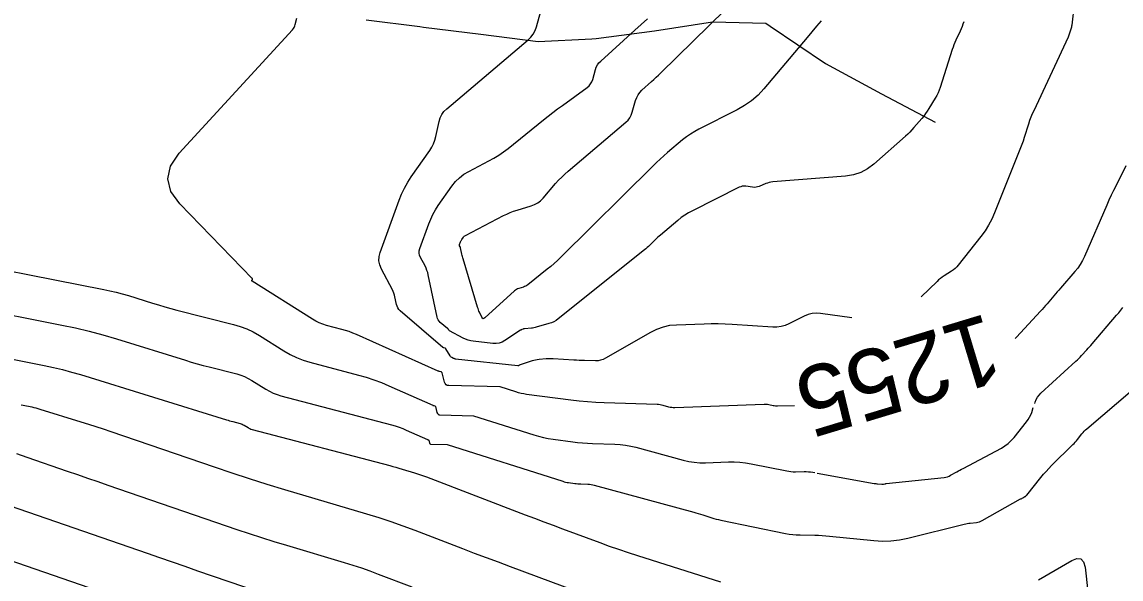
# Model space of a CAD drawing. Extents: x 658976 to 668726, y 639543 to 647196.
# Drawn here: x 662441.8 to 662537.1, y 642468.6 to 642516.9 of the extents above; entities that cross this region are included whole.
import ezdxf

# ---------------------------------------------------------------- set-up
doc = ezdxf.new("R2010")
doc.units = 0
for name, color, linetype in [('Ex_Contour Labels', 7, 'Continuous'), ('Ex_Major Contours', 7, 'Continuous'), ('Ex_Minor Contours', 7, 'Continuous'), ('R_Ramp 20 Degree Des Ls', 7, 'Continuous'), ('R_Ramp 20 Degree_Min Ls', 7, 'Continuous')]:
    doc.layers.add(name, color=color, linetype=linetype)

msp = doc.modelspace()

# ---------------------------------------------------------------- linework, layer by layer
at = {"layer": 'Ex_Major Contours'}
for points in [[(662508.793, 642483.579), (662507.336, 642483.554), (662507.237, 642483.555), (662507.139, 642483.561), (662507.041, 642483.573), (662506.944, 642483.59), (662506.556, 642483.668), (662506.459, 642483.685), (662506.361, 642483.696), (662506.263, 642483.701), (662506.164, 642483.7), (662498.416, 642483.416), (662498.286, 642483.417), (662498.157, 642483.427), (662498.028, 642483.446), (662497.901, 642483.476), (662497.395, 642483.614), (662497.268, 642483.644), (662497.14, 642483.667), (662497.011, 642483.683), (662496.88, 642483.691), (662492.284, 642483.832), (662491.559, 642483.864), (662490.836, 642483.913), (662490.114, 642483.981), (662489.393, 642484.067), (662485.548, 642484.575), (662485.313, 642484.611), (662485.08, 642484.658), (662484.849, 642484.714), (662484.621, 642484.781), (662483.262, 642485.213), (662483.255, 642485.215), (662483.247, 642485.217), (662483.242, 642485.217), (662478.819, 642485.333), (662478.683, 642485.355), (662478.575, 642485.412), (662478.495, 642485.504), (662478.444, 642485.631), (662478.234, 642486.434), (662478.222, 642486.464), (662478.204, 642486.489), (662478.18, 642486.507), (662478.15, 642486.518), (662478.015, 642486.553), (662477.982, 642486.562), (662477.949, 642486.573), (662477.916, 642486.585), (662477.884, 642486.598), (662470.803, 642489.76), (662470.492, 642489.892), (662470.175, 642490.01), (662469.855, 642490.116), (662469.529, 642490.209), (662468.219, 642490.554), (662467.896, 642490.652), (662467.584, 642490.774), (662467.282, 642490.919), (662466.99, 642491.088), (662461.756, 642494.385), (662461.749, 642494.39), (662461.744, 642494.397), (662461.742, 642494.404), (662461.742, 642494.413), (662461.748, 642494.45), (662461.749, 642494.459), (662461.751, 642494.468), (662461.754, 642494.476), (662461.757, 642494.485), (662461.789, 642494.564), (662461.793, 642494.58), (662461.793, 642494.595), (662461.788, 642494.608), (662461.778, 642494.621), (662455.504, 642501.088), (662454.713, 642502.174), (662454.439, 642503.267), (662454.682, 642504.366), (662455.443, 642505.474), (662465.259, 642516.172), (662465.346, 642516.279), (662465.416, 642516.394), (662465.47, 642516.518), (662465.508, 642516.65), (662465.627, 642517.195)], [(662537.535, 642504.391), (662536.677, 642502.688), (662536.466, 642502.261), (662536.261, 642501.831), (662536.062, 642501.398), (662535.869, 642500.962), (662533.946, 642496.529), (662533.777, 642496.177), (662533.583, 642495.841), (662533.363, 642495.522), (662533.117, 642495.219), (662531.857, 642493.782), (662531.711, 642493.615), (662531.566, 642493.448), (662531.422, 642493.28), (662531.278, 642493.111), (662530.705, 642492.435), (662530.561, 642492.267), (662530.415, 642492.101), (662530.267, 642491.936), (662530.117, 642491.773), (662528.037, 642489.54), (662527.921, 642489.423)], [(662441.342, 642479.432), (662442.221, 642479.131), (662445.736, 642477.915), (662446.615, 642477.611), (662447.494, 642477.308), (662448.373, 642477.006), (662449.252, 642476.703), (662460.425, 642472.864), (662461.497, 642472.502), (662462.573, 642472.152), (662463.652, 642471.813), (662464.735, 642471.485), (662469.75, 642469.998), (662470.495, 642469.769), (662471.235, 642469.526), (662471.97, 642469.268), (662472.7, 642468.997), (662475.611, 642467.881)]]:
    msp.add_lwpolyline(points, dxfattribs=at)
at = {"layer": 'Ex_Minor Contours'}
for points in [[(662511.113, 642516.97), (662510.707, 642516.489), (662510.301, 642516.007), (662509.896, 642515.526), (662506.148, 642511.075), (662505.635, 642510.525), (662505.076, 642510.034), (662504.469, 642509.603), (662503.816, 642509.232), (662500.514, 642507.568), (662500.14, 642507.365), (662499.779, 642507.142), (662499.431, 642506.898), (662499.098, 642506.633), (662497.79, 642505.534), (662497.466, 642505.256), (662497.148, 642504.971), (662496.835, 642504.68), (662496.529, 642504.383), (662488.526, 642496.464), (662488.242, 642496.191), (662487.951, 642495.925), (662487.653, 642495.667), (662487.349, 642495.417), (662485.668, 642494.074), (662485.582, 642494.011), (662485.49, 642493.958), (662485.394, 642493.914), (662485.293, 642493.879), (662484.88, 642493.759), (662484.779, 642493.724), (662484.685, 642493.678), (662484.597, 642493.621), (662484.514, 642493.554), (662481.953, 642491.2), (662481.87, 642491.143), (662481.797, 642491.133), (662481.733, 642491.171), (662481.679, 642491.256), (662481.482, 642491.69), (662481.435, 642491.799), (662481.391, 642491.91), (662481.351, 642492.022), (662481.315, 642492.135), (662480.057, 642496.325), (662480.028, 642496.424), (662480.002, 642496.523), (662479.977, 642496.623), (662479.955, 642496.724), (662479.838, 642497.28), (662479.832, 642497.304), (662479.825, 642497.328), (662479.816, 642497.351), (662479.805, 642497.373), (662479.757, 642497.462), (662479.748, 642497.485), (662479.744, 642497.508), (662479.745, 642497.531), (662479.751, 642497.554), (662479.844, 642497.81), (662479.864, 642497.86), (662479.887, 642497.908), (662479.913, 642497.955), (662479.942, 642498), (662480.084, 642498.203), (662480.121, 642498.249), (662480.162, 642498.289), (662480.207, 642498.325), (662480.258, 642498.355), (662483.558, 642500.07), (662483.845, 642500.21), (662484.137, 642500.337), (662484.436, 642500.45), (662484.739, 642500.548), (662485.966, 642500.916), (662486.261, 642501.026), (662486.531, 642501.175), (662486.777, 642501.361), (662486.998, 642501.584), (662488.083, 642502.846), (662488.339, 642503.132), (662488.606, 642503.407), (662488.883, 642503.671), (662489.171, 642503.925), (662494.17, 642508.158), (662494.359, 642508.343), (662494.515, 642508.549), (662494.638, 642508.776), (662494.728, 642509.025), (662495.022, 642510.062), (662495.112, 642510.311), (662495.233, 642510.541), (662495.386, 642510.751), (662495.57, 642510.941), (662496.401, 642511.69), (662496.606, 642511.876), (662496.808, 642512.064), (662497.008, 642512.254), (662497.206, 642512.447), (662508.383, 642523.419)], [(662533.454, 642521.993), (662532.839, 642516.593), (662532.827, 642516.502), (662532.81, 642516.412), (662532.789, 642516.323), (662532.763, 642516.235), (662532.653, 642515.884), (662532.624, 642515.797), (662532.592, 642515.711), (662532.558, 642515.626), (662532.52, 642515.542), (662529.538, 642509.166), (662529.411, 642508.883), (662529.294, 642508.597), (662529.186, 642508.307), (662529.087, 642508.013), (662528.711, 642506.831), (662528.614, 642506.536), (662528.512, 642506.243), (662528.405, 642505.953), (662528.292, 642505.664), (662526.151, 642500.31), (662525.911, 642499.768), (662525.634, 642499.247), (662525.32, 642498.748), (662524.968, 642498.27), (662522.99, 642495.774), (662522.864, 642495.628), (662522.727, 642495.494), (662522.579, 642495.372), (662522.42, 642495.262), (662521.763, 642494.848), (662521.602, 642494.741), (662521.447, 642494.625), (662521.298, 642494.502), (662521.156, 642494.371), (662519.774, 642493.027)], [(662513.771, 642491.209), (662511.051, 642491.588), (662510.686, 642491.612), (662510.331, 642491.582), (662509.984, 642491.497), (662509.647, 642491.357), (662508.315, 642490.689), (662507.977, 642490.546), (662507.629, 642490.451), (662507.272, 642490.403), (662506.905, 642490.404), (662503.39, 642490.631), (662502.787, 642490.663), (662502.184, 642490.679), (662501.58, 642490.681), (662500.977, 642490.668), (662498.561, 642490.586), (662497.967, 642490.53), (662497.393, 642490.404), (662496.839, 642490.208), (662496.305, 642489.943), (662492.406, 642487.704), (662492.199, 642487.602), (662491.984, 642487.531), (662491.762, 642487.491), (662491.531, 642487.482), (662490.594, 642487.506), (662490.36, 642487.512), (662490.126, 642487.521), (662489.892, 642487.532), (662489.658, 642487.545), (662487.876, 642487.652), (662487.722, 642487.659), (662487.568, 642487.66), (662487.414, 642487.655), (662487.26, 642487.645), (662486.644, 642487.593), (662486.491, 642487.575), (662486.34, 642487.548), (662486.191, 642487.513), (662486.044, 642487.468), (662484.929, 642487.093), (662484.919, 642487.089), (662484.909, 642487.084), (662484.899, 642487.079), (662484.89, 642487.073), (662484.853, 642487.049), (662484.843, 642487.044), (662484.833, 642487.04), (662484.823, 642487.039), (662484.812, 642487.039), (662479.409, 642487.636), (662479.364, 642487.643), (662479.319, 642487.654), (662479.276, 642487.67), (662479.235, 642487.69), (662479.071, 642487.777), (662479.032, 642487.801), (662478.998, 642487.83), (662478.967, 642487.863), (662478.941, 642487.9), (662478.561, 642488.526), (662478.547, 642488.545), (662478.53, 642488.56), (662478.51, 642488.571), (662478.488, 642488.578), (662478.392, 642488.6), (662478.369, 642488.606), (662478.347, 642488.616), (662478.327, 642488.628), (662478.307, 642488.642), (662474.607, 642491.819), (662474.492, 642491.935), (662474.4, 642492.064), (662474.331, 642492.207), (662474.285, 642492.363), (662474.148, 642493.016), (662474.109, 642493.178), (662474.058, 642493.335), (662473.996, 642493.488), (662473.924, 642493.638), (662472.969, 642495.439), (662472.824, 642495.791), (662472.759, 642496.149), (662472.774, 642496.512), (662472.869, 642496.881), (662474.514, 642501.411), (662474.727, 642501.944), (662474.974, 642502.459), (662475.253, 642502.956), (662475.567, 642503.437), (662477.16, 642505.715), (662477.338, 642505.997), (662477.485, 642506.293), (662477.603, 642506.602), (662477.69, 642506.923), (662477.978, 642508.237), (662478.073, 642508.552), (662478.214, 642508.839), (662478.401, 642509.098), (662478.635, 642509.329), (662485.692, 642515.304), (662485.938, 642515.545), (662486.14, 642515.813), (662486.299, 642516.11), (662486.415, 642516.434), (662486.79, 642517.787)], [(662523.472, 642516.864), (662523.404, 642516.659), (662523.329, 642516.456), (662523.247, 642516.256), (662523.159, 642516.059), (662522.793, 642515.276), (662522.704, 642515.078), (662522.622, 642514.879), (662522.547, 642514.676), (662522.478, 642514.472), (662521.434, 642511.191), (662521.347, 642510.944), (662521.246, 642510.704), (662521.131, 642510.47), (662521.001, 642510.243), (662520.454, 642509.348), (662520.313, 642509.127), (662520.163, 642508.912), (662520.006, 642508.704), (662519.84, 642508.501), (662519.156, 642507.697), (662518.982, 642507.5), (662518.801, 642507.31), (662518.613, 642507.126), (662518.418, 642506.949), (662515.67, 642504.538), (662515.124, 642504.129), (662514.536, 642503.82), (662513.905, 642503.612), (662513.232, 642503.505), (662506.909, 642502.985), (662506.757, 642502.966), (662506.607, 642502.937), (662506.461, 642502.895), (662506.317, 642502.843), (662505.744, 642502.607), (662505.602, 642502.559), (662505.459, 642502.531), (662505.313, 642502.522), (662505.164, 642502.533), (662504.564, 642502.617), (662504.416, 642502.627), (662504.272, 642502.614), (662504.131, 642502.58), (662503.994, 642502.523), (662499.953, 642500.497), (662499.617, 642500.316), (662499.293, 642500.117), (662498.982, 642499.898), (662498.682, 642499.661), (662497.168, 642498.387), (662497.047, 642498.284), (662496.929, 642498.179), (662496.813, 642498.071), (662496.7, 642497.96), (662496.249, 642497.514), (662496.135, 642497.404), (662496.018, 642497.298), (662495.898, 642497.194), (662495.776, 642497.093), (662488.3, 642491.119), (662488.117, 642490.986), (662487.924, 642490.873), (662487.72, 642490.78), (662487.506, 642490.707), (662486.4, 642490.386), (662486.295, 642490.358), (662486.19, 642490.336), (662486.083, 642490.319), (662485.976, 642490.307), (662485.394, 642490.258), (662485.361, 642490.254), (662485.329, 642490.248), (662485.297, 642490.241), (662485.265, 642490.231), (662485.141, 642490.189), (662485.11, 642490.177), (662485.08, 642490.164), (662485.051, 642490.149), (662485.023, 642490.132), (662483.671, 642489.241), (662483.431, 642489.11), (662483.18, 642489.025), (662482.918, 642488.986), (662482.644, 642488.994), (662480.943, 642489.182), (662480.715, 642489.218), (662480.495, 642489.274), (662480.28, 642489.352), (662480.072, 642489.451), (662478.884, 642490.086), (662478.865, 642490.098), (662478.848, 642490.112), (662478.833, 642490.128), (662478.82, 642490.147), (662478.753, 642490.257), (662478.75, 642490.261), (662478.747, 642490.264), (662478.742, 642490.266), (662478.738, 642490.268), (662478.717, 642490.272), (662478.713, 642490.274), (662478.708, 642490.276), (662478.704, 642490.278), (662478.7, 642490.281), (662478.075, 642490.818), (662477.979, 642490.914), (662477.902, 642491.021), (662477.845, 642491.14), (662477.807, 642491.271), (662477.04, 642494.924), (662476.99, 642495.128), (662476.926, 642495.326), (662476.849, 642495.519), (662476.757, 642495.708), (662476.363, 642496.451), (662476.286, 642496.638), (662476.252, 642496.828), (662476.26, 642497.022), (662476.31, 642497.218), (662477.087, 642499.357), (662477.253, 642499.773), (662477.446, 642500.175), (662477.664, 642500.564), (662477.909, 642500.939), (662479.095, 642502.635), (662479.398, 642503.019), (662479.74, 642503.358), (662480.121, 642503.652), (662480.541, 642503.903), (662482.303, 642504.819), (662482.736, 642505.058), (662483.156, 642505.317), (662483.563, 642505.597), (662483.956, 642505.897), (662487.029, 642508.368), (662487.433, 642508.689), (662487.841, 642509.006), (662488.253, 642509.318), (662488.669, 642509.625), (662490.812, 642511.192), (662490.977, 642511.333), (662491.112, 642511.496), (662491.218, 642511.679), (662491.294, 642511.883), (662491.537, 642512.741), (662491.611, 642512.947), (662491.711, 642513.137), (662491.837, 642513.31), (662491.99, 642513.468), (662494.957, 642516.141), (662495.504, 642516.639), (662496.045, 642517.143)], [(662433.936, 642496.619), (662448.898, 642493.669), (662449.436, 642493.556), (662449.97, 642493.429), (662450.5, 642493.287), (662451.028, 642493.131), (662453.129, 642492.481), (662453.655, 642492.321), (662454.183, 642492.169), (662454.713, 642492.024), (662455.245, 642491.885), (662460.14, 642490.643), (662460.734, 642490.467), (662461.31, 642490.247), (662461.866, 642489.982), (662462.402, 642489.672), (662464.511, 642488.344), (662465.048, 642488.033), (662465.603, 642487.766), (662466.177, 642487.543), (662466.77, 642487.362), (662470.991, 642486.251), (662471.665, 642486.059), (662472.328, 642485.84), (662472.982, 642485.595), (662473.627, 642485.322), (662477.425, 642483.626), (662477.446, 642483.618), (662477.468, 642483.61), (662477.489, 642483.603), (662477.511, 642483.596), (662477.6, 642483.574), (662477.62, 642483.566), (662477.636, 642483.554), (662477.648, 642483.538), (662477.656, 642483.518), (662477.794, 642482.989), (662477.828, 642482.905), (662477.881, 642482.844), (662477.952, 642482.806), (662478.042, 642482.792), (662480.959, 642482.716), (662480.963, 642482.715), (662480.972, 642482.713), (662486.193, 642481.055), (662486.604, 642480.935), (662487.019, 642480.832), (662487.439, 642480.749), (662487.862, 642480.683), (662489.565, 642480.458), (662489.991, 642480.407), (662490.418, 642480.367), (662490.846, 642480.338), (662491.275, 642480.319), (662493.216, 642480.26), (662493.68, 642480.232), (662494.141, 642480.177), (662494.597, 642480.095), (662495.049, 642479.986), (662499.139, 642478.872), (662499.621, 642478.76), (662500.107, 642478.686), (662500.597, 642478.648), (662501.091, 642478.648), (662503.077, 642478.72), (662503.573, 642478.724), (662504.066, 642478.698), (662504.556, 642478.644), (662505.044, 642478.56), (662508.118, 642477.938), (662508.304, 642477.906), (662508.492, 642477.883), (662508.68, 642477.871), (662508.869, 642477.87), (662509.627, 642477.883), (662509.817, 642477.881), (662510.005, 642477.871), (662510.193, 642477.851), (662510.38, 642477.821), (662510.547, 642477.791)], [(662437.404, 642492.13), (662445.256, 642490.582), (662446.451, 642490.33), (662447.638, 642490.046), (662448.818, 642489.732), (662449.989, 642489.386), (662455.974, 642487.533), (662456.485, 642487.378), (662456.997, 642487.23), (662457.512, 642487.089), (662458.028, 642486.954), (662460.435, 642486.344), (662460.778, 642486.242), (662461.11, 642486.115), (662461.431, 642485.962), (662461.741, 642485.783), (662462.959, 642485.016), (662463.268, 642484.837), (662463.589, 642484.683), (662463.921, 642484.554), (662464.263, 642484.45), (662473.854, 642481.924), (662474.179, 642481.831), (662474.501, 642481.725), (662474.817, 642481.607), (662475.129, 642481.475), (662476.966, 642480.655), (662476.976, 642480.65), (662476.987, 642480.646), (662476.997, 642480.643), (662477.008, 642480.64), (662477.051, 642480.629), (662477.061, 642480.625), (662477.068, 642480.62), (662477.074, 642480.612), (662477.078, 642480.602), (662477.145, 642480.346), (662477.161, 642480.305), (662477.187, 642480.276), (662477.221, 642480.258), (662477.264, 642480.251), (662478.675, 642480.214), (662478.682, 642480.213), (662488.694, 642477.034), (662488.821, 642476.997), (662488.949, 642476.965), (662489.079, 642476.939), (662489.21, 642476.919), (662489.737, 642476.85), (662489.869, 642476.834), (662490.001, 642476.822), (662490.133, 642476.812), (662490.266, 642476.807), (662490.866, 642476.788), (662491.01, 642476.78), (662491.153, 642476.763), (662491.294, 642476.737), (662491.434, 642476.703), (662500.055, 642474.357), (662500.252, 642474.302), (662500.448, 642474.245), (662500.644, 642474.186), (662500.839, 642474.126), (662501.619, 642473.879), (662501.815, 642473.82), (662502.012, 642473.766), (662502.21, 642473.717), (662502.409, 642473.673), (662508.008, 642472.519), (662508.322, 642472.462), (662508.638, 642472.42), (662508.955, 642472.393), (662509.274, 642472.381), (662510.552, 642472.364), (662510.871, 642472.356), (662511.19, 642472.341), (662511.509, 642472.319), (662511.827, 642472.289), (662515.672, 642471.893), (662516.417, 642471.848), (662517.157, 642471.869), (662517.892, 642471.954), (662518.623, 642472.104), (662523.509, 642473.327), (662523.64, 642473.357), (662523.771, 642473.383), (662523.903, 642473.404), (662524.036, 642473.42), (662524.569, 642473.477), (662524.7, 642473.498), (662524.828, 642473.532), (662524.951, 642473.578), (662525.07, 642473.637), (662528.407, 642475.502), (662528.454, 642475.527), (662528.5, 642475.553), (662528.547, 642475.579), (662528.594, 642475.604), (662528.783, 642475.704), (662528.828, 642475.731), (662528.87, 642475.763), (662528.908, 642475.798), (662528.943, 642475.838), (662530.165, 642477.374), (662530.384, 642477.64), (662530.61, 642477.899), (662530.844, 642478.152), (662531.086, 642478.397), (662532.932, 642480.212), (662533.04, 642480.321), (662533.144, 642480.433), (662533.244, 642480.549), (662533.34, 642480.667), (662533.719, 642481.149), (662533.817, 642481.267), (662533.92, 642481.38), (662534.028, 642481.487), (662534.142, 642481.589), (662538.107, 642484.952)], [(662529.627, 642483.79), (662529.666, 642483.906), (662529.755, 642484.121), (662529.867, 642484.321), (662530.005, 642484.504), (662530.166, 642484.672), (662533.201, 642487.451), (662533.327, 642487.569), (662533.45, 642487.689), (662533.571, 642487.811), (662533.69, 642487.936), (662534.159, 642488.44), (662534.276, 642488.566), (662534.391, 642488.694), (662534.504, 642488.823), (662534.616, 642488.954), (662536.722, 642491.437), (662536.908, 642491.656), (662537.093, 642491.876), (662537.278, 642492.096)], [(662440.558, 642487.702), (662443.74, 642487.075), (662444.533, 642486.908), (662445.321, 642486.72), (662446.103, 642486.511), (662446.88, 642486.282), (662459.535, 642482.363), (662459.672, 642482.322), (662459.809, 642482.282), (662459.947, 642482.244), (662460.085, 642482.208), (662460.73, 642482.044), (662460.822, 642482.017), (662460.911, 642481.983), (662460.997, 642481.942), (662461.08, 642481.894), (662461.406, 642481.689), (662461.489, 642481.641), (662461.575, 642481.6), (662461.664, 642481.565), (662461.756, 642481.537), (662473.69, 642478.394), (662473.96, 642478.322), (662474.23, 642478.248), (662474.498, 642478.171), (662474.767, 642478.093), (662475.838, 642477.775), (662476.106, 642477.693), (662476.371, 642477.606), (662476.635, 642477.513), (662476.896, 642477.416), (662485.444, 642474.14), (662486.251, 642473.832), (662487.058, 642473.526), (662487.867, 642473.223), (662488.676, 642472.922), (662491.916, 642471.72), (662492.727, 642471.425), (662493.542, 642471.14), (662494.36, 642470.864), (662495.182, 642470.599), (662502.378, 642468.321)], [(662441.737, 642483.666), (662441.918, 642483.629), (662442.645, 642483.486), (662442.826, 642483.447), (662443.006, 642483.404), (662443.185, 642483.357), (662443.362, 642483.304), (662446.913, 642482.205), (662447.563, 642482.001), (662448.211, 642481.792), (662448.858, 642481.578), (662449.503, 642481.359), (662458.475, 642478.277), (662459.994, 642477.764), (662461.519, 642477.267), (662463.048, 642476.786), (662464.583, 642476.322), (662471.691, 642474.214), (662472.747, 642473.889), (662473.796, 642473.545), (662474.837, 642473.18), (662475.872, 642472.795), (662479.999, 642471.213), (662481.031, 642470.819), (662482.064, 642470.428), (662483.098, 642470.04), (662484.133, 642469.654), (662499.153, 642464.085)], [(662510.748, 642477.754), (662515.7, 642476.856), (662515.774, 642476.843), (662515.848, 642476.832), (662515.922, 642476.822), (662515.996, 642476.814), (662516.378, 642476.774), (662516.409, 642476.773), (662516.441, 642476.773), (662516.472, 642476.777), (662516.503, 642476.783), (662516.627, 642476.814), (662516.658, 642476.822), (662516.69, 642476.828), (662516.721, 642476.833), (662516.753, 642476.837), (662521.764, 642477.374), (662521.914, 642477.397), (662522.06, 642477.436), (662522.201, 642477.489), (662522.338, 642477.556), (662522.874, 642477.856), (662523.008, 642477.931), (662523.143, 642478.004), (662523.278, 642478.078), (662523.413, 642478.15), (662526.733, 642479.92), (662527.045, 642480.107), (662527.333, 642480.323), (662527.598, 642480.568), (662527.838, 642480.841), (662528.917, 642482.196), (662529.055, 642482.386), (662529.175, 642482.585), (662529.278, 642482.794), (662529.363, 642483.012), (662529.507, 642483.438)], [(662439.93, 642475.197), (662452.647, 642470.8), (662453.744, 642470.421), (662454.841, 642470.042), (662455.939, 642469.664), (662457.036, 642469.287), (662462.375, 642467.452)], [(662436.713, 642471.583), (662461.565, 642462.99)], [(662529.963, 642468.501), (662532.838, 642470.162), (662533.292, 642470.347), (662533.635, 642470.311), (662533.866, 642470.057), (662533.988, 642469.583), (662534.434, 642465.623)]]:
    msp.add_lwpolyline(points, dxfattribs=at)
at = {"layer": 'R_Ramp 20 Degree Des Ls'}
msp.add_lwpolyline([(662471.653, 642517.034), (662476.301, 642516.453), (662476.624, 642516.412), (662481.596, 642515.791), (662486.567, 642515.169), (662491.234, 642515.39), (662491.593, 642515.436), (662496.642, 642516.097), (662501.698, 642516.874), (662506.317, 642516.758), (662506.685, 642516.509), (662511.497, 642513.25), (662516.349, 642510.643), (662520.999, 642508.17)], dxfattribs=at)
at = {"layer": 'R_Ramp 20 Degree_Min Ls'}
msp.add_lwpolyline([(662471.653, 642517.034), (662476.301, 642516.453), (662476.624, 642516.412), (662481.596, 642515.791), (662486.567, 642515.169), (662491.234, 642515.39), (662491.593, 642515.436), (662496.642, 642516.097), (662501.698, 642516.874), (662506.317, 642516.758), (662506.685, 642516.509), (662511.497, 642513.25), (662516.349, 642510.643), (662520.999, 642508.17)], dxfattribs=at)

# ---------------------------------------------------------------- texts
at = {"layer": 'Ex_Contour Labels'}
msp.add_text('1255', height=6, rotation=196.85465, dxfattribs=at).set_placement((662525.51, 642491.631))

doc.saveas('drawing.dxf')
